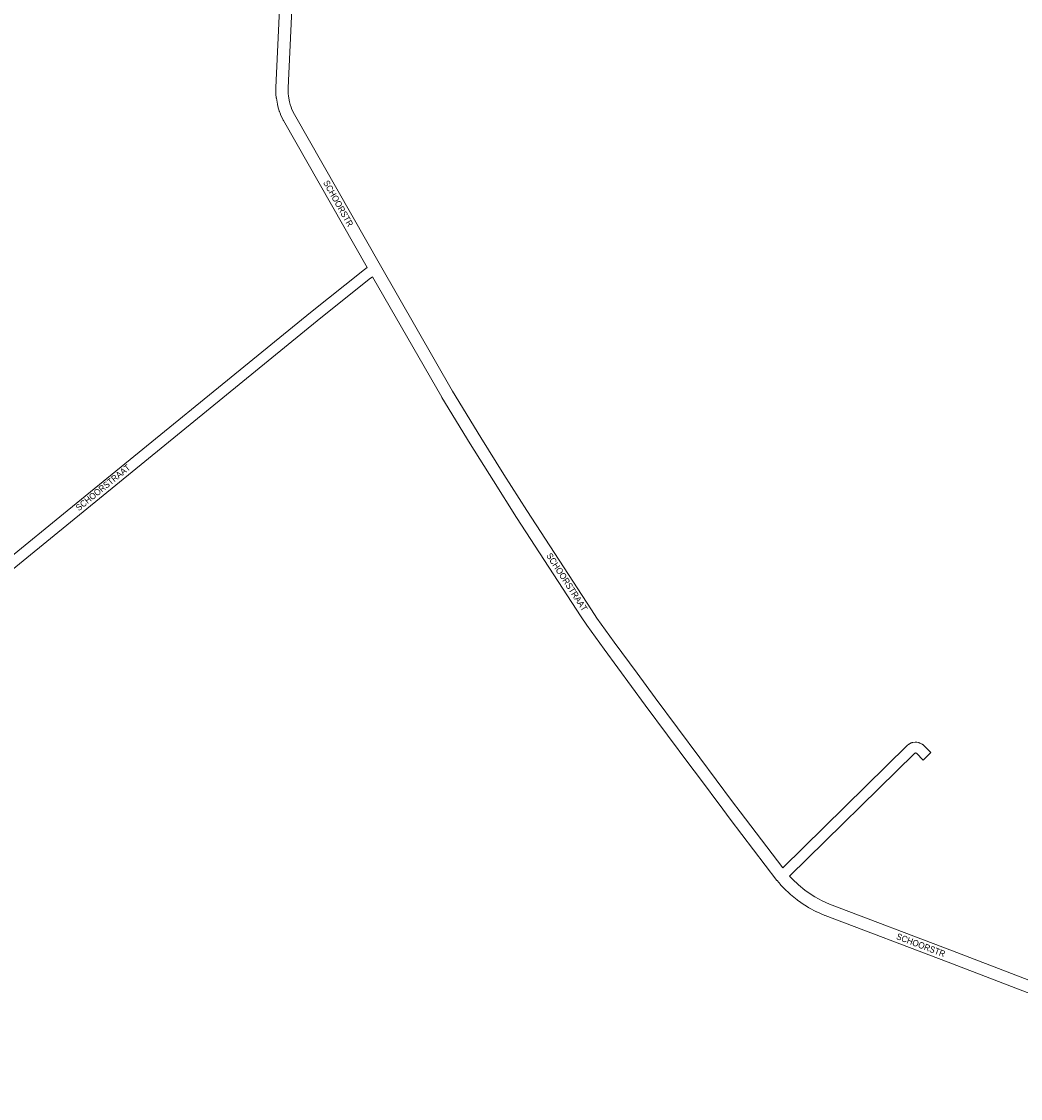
# Model space of a CAD drawing. Header units: metres. Extents: x 123819 to 142731, y 393440 to 405763.
# Tile 325 of 346: x 136393 to 137604, y 402591 to 403896. Entities that reach past the tile are written whole.
import ezdxf
from ezdxf.enums import TextEntityAlignment as Align

# ---------------------------------------------------------------- set-up
doc = ezdxf.new("R2010")
doc.units = ezdxf.units.M
doc.header["$MEASUREMENT"] = 0
for name, color, linetype, lineweight in [('gs-anno-wegen algemeen tekst', 7, 'Continuous', 0), ('gs-knt-aanvullende hoofdweg', 7, 'Continuous', 0), ('gs-knt-wegen algemeen', 7, 'Continuous', 0)]:
    doc.layers.add(name, color=color, linetype=linetype, lineweight=lineweight)
doc.styles.add('Style-Arial', font='arial.ttf')

msp = doc.modelspace()

# ---------------------------------------------------------------- linework, layer by layer
at = {"layer": 'gs-knt-aanvullende hoofdweg', "color": 7, "linetype": 'Continuous', "flags": 128}
for points in [[(136812.2, 403597.8), (136710.6, 403776.1), (136710.4, 403776.3), (136710.3, 403776.6), (136707.1, 403783.4), (136707, 403783.6), (136706.9, 403783.8), (136705.7, 403787.1), (136705.6, 403787.4), (136705.5, 403787.6), (136704.3, 403791.4), (136704.3, 403791.7), (136703.3, 403795.3), (136703.3, 403795.6), (136703.2, 403795.9), (136702, 403803.3), (136701.9, 403803.6), (136701.9, 403803.9), (136701.5, 403807.6), (136701.5, 403807.8), (136701.5, 403808), (136701.4, 403811.7), (136701.4, 403811.9), (136701.4, 403812.1), (136701.5, 403815.9), (136701.5, 403816.1), (136707.9, 403954.7)], [(136722.9, 403954.1), (136716.5, 403815.5), (136716.4, 403812.1), (136716.5, 403808.7), (136716.8, 403805.5), (136718, 403798.8), (136718.8, 403795.6), (136719.8, 403792.3), (136720.9, 403789.5), (136723.8, 403783.2), (136828.2, 403600.2), (136915.6, 403448.1), (136949.9, 403392), (136977.9, 403347.2), (137005.8, 403303.2), (137084.1, 403182.8), (137090.7, 403173), (137111.5, 403144), (137111.5, 403144), (137139.3, 403106.2), (137139.3, 403106.2), (137161.2, 403076.3), (137161.2, 403076.3), (137215.4, 403003.7), (137255.2, 402950.2), (137264.3, 402938.3), (137316.1, 402870.2)], [(137810.9, 402642.7), (137516.3, 402755.8), (137367.3, 402812.4), (137367.1, 402812.5), (137366.9, 402812.5), (137357.4, 402816.8), (137357.1, 402816.9), (137356.8, 402817), (137347.6, 402821.9), (137347.4, 402822.1), (137347.1, 402822.2), (137338.3, 402827.9), (137338.1, 402828), (137337.9, 402828.1), (137333.7, 402831.2), (137333.5, 402831.3), (137333.4, 402831.4), (137325.2, 402838), (137325, 402838.2), (137324.8, 402838.4), (137317.2, 402845.6), (137317.1, 402845.8), (137316.9, 402845.9), (137313.3, 402849.7), (137313.2, 402849.9), (137313.1, 402850), (137309, 402854.8), (137309, 402854.8), (137308.8, 402855.1), (137308.8, 402855.1), (137252.3, 402929.2), (137252.3, 402929.2), (137243.2, 402941.2), (137243.2, 402941.2), (137213.6, 402980.9), (137203.4, 402994.7), (137149.2, 403067.3), (137149.1, 403067.4), (137149.1, 403067.4), (137099.4, 403135.2), (137099.4, 403135.2), (137099.4, 403135.2), (137078.4, 403164.3), (137078.3, 403164.5), (137071.6, 403174.4), (137071.5, 403174.5), (136993.2, 403295), (136993.1, 403295.1), (136965.2, 403339.2), (136965.2, 403339.2), (136937.1, 403384), (136937.1, 403384.1), (136902.7, 403440.4), (136902.6, 403440.6), (136818.7, 403586.5)], [(137324.3, 402860), (137324.4, 402859.9), (137327.7, 402856.4), (137335, 402849.5), (137342.7, 402843.2), (137346.6, 402840.4), (137355, 402835), (137363.7, 402830.4), (137372.8, 402826.4), (137521.7, 402769.8), (137521.7, 402769.8), (137823.7, 402653.9), (137883.4, 402631), (137913.7, 402619.7), (137938.5, 402611), (137938.7, 402610.9), (137939, 402610.8), (137948.6, 402606.6), (137948.9, 402606.4), (137949.2, 402606.3), (137949.5, 402606.1), (137950.6, 402605.4)]]:
    msp.add_lwpolyline(points, dxfattribs=at)
at = {"layer": 'gs-knt-wegen algemeen', "color": 7, "linetype": 'Continuous', "flags": 128}
for points in [[(136444.1, 403299.4), (136743.2, 403543.3), (136743.2, 403543.3), (136806.8, 403594), (136806.9, 403594.1), (136807.1, 403594.3), (136812.2, 403597.8)], [(136818.7, 403586.5), (136814.7, 403583.7), (136751.4, 403533.2), (136751.4, 403533.2), (136751.4, 403533.2), (136452.4, 403289.3)], [(135647, 402596.8), (135647, 402596.8), (135687.3, 402675.7), (135687.5, 402675.9), (135687.6, 402676.1), (135687.7, 402676.4), (135687.9, 402676.6), (135688.1, 402676.8), (135703, 402695.3), (135703.2, 402695.5), (135703.4, 402695.7), (135703.7, 402695.9), (135711.4, 402703), (135711.6, 402703.2), (135711.7, 402703.3), (135733.5, 402720.7), (135871.2, 402832.5), (135871.3, 402832.5), (135898.6, 402854.4), (135970.1, 402912.9), (135970.1, 402912.9), (135993.6, 402931.9), (136444.1, 403299.4)], [(136444.1, 403299.4), (136444.1, 403299.4), (136444.1, 403299.4)], [(136444.1, 403299.4), (136444.1, 403299.4), (136444.1, 403299.4)], [(136452.4, 403289.3), (136001.8, 402921.8), (136001.8, 402921.8), (135978.3, 402902.8), (135906.8, 402844.3), (135906.8, 402844.3), (135879.4, 402822.4), (135741.7, 402710.6), (135741.7, 402710.6), (135720, 402693.3), (135712.8, 402686.7), (135698.6, 402669.1), (135658.6, 402590.8), (135658.5, 402590.8)], [(136452.4, 403289.3), (136452.4, 403289.3), (136452.4, 403289.3), (136452.4, 403289.3)], [(136452.4, 403289.3), (136452.4, 403289.3), (136452.4, 403289.3), (136452.4, 403289.3)]]:
    msp.add_lwpolyline(points, dxfattribs=at)
for points in [[(137316.1, 402870.2), (137466.7, 403018.4), (137466.9, 403018.6), (137467.2, 403018.8), (137468.2, 403019.6), (137468.5, 403019.8), (137468.7, 403020), (137469, 403020.2), (137469.3, 403020.3), (137469.5, 403020.5), (137471.8, 403021.6), (137472.1, 403021.7), (137472.4, 403021.8), (137472.6, 403021.9), (137472.9, 403022), (137473.2, 403022.1), (137473.5, 403022.1), (137473.8, 403022.2), (137476.3, 403022.5), (137476.6, 403022.5), (137476.9, 403022.5), (137477.2, 403022.5), (137477.5, 403022.5), (137477.7, 403022.5), (137478, 403022.5), (137478.3, 403022.4), (137480.8, 403022), (137481.1, 403021.9), (137481.4, 403021.8), (137481.7, 403021.8), (137481.9, 403021.7), (137482.2, 403021.5), (137482.5, 403021.4), (137482.7, 403021.3), (137484.9, 403020.1), (137485.2, 403019.9), (137485.5, 403019.8), (137485.7, 403019.6), (137486, 403019.4), (137486.2, 403019.2), (137486.4, 403019), (137495.4, 403009.9), (137495.4, 403009.9, -0.405266), (137495.4, 403009.9), (137495.4, 403009.9)], [(137495.4, 403009.9), (137486.2, 403000.7, -0.390289), (137486.2, 403000.7), (137477.9, 403009.1), (137477.4, 403009.4), (137477, 403009.5), (137476.5, 403009.4), (137475.9, 403009.1), (137475.7, 403008.9), (137324.3, 402860)]]:
    msp.add_lwpolyline(points, format="xyb", dxfattribs=at)

# ---------------------------------------------------------------- texts
at = {"layer": 'gs-anno-wegen algemeen tekst', "color": 7, "style": 'Style-Arial', "width": 0.909091}
for s, rotation, p in [('SCHOORSTR', 299.3327, (136777.1, 403675.5)), ('SCHOORSTRAAT', 39.1988, (136491.8, 403331.2)), ('SCHOORSTRAAT', 303.0423, (137054.3, 403216.6)), ('SCHOORSTR', 339.1019, (137483.4, 402776.6))]:
    msp.add_text(s, height=7.7, rotation=rotation, dxfattribs=at).set_placement(p, align=Align.MIDDLE_CENTER)

doc.saveas('drawing.dxf')
